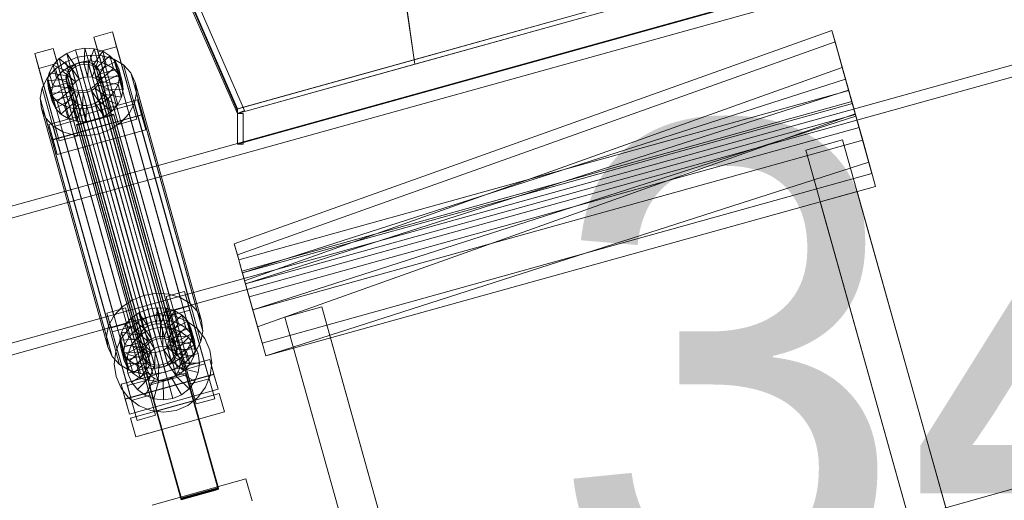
# Model space of a CAD drawing. Header units: millimetres. Extents: x -1970 to 61924, y -58230 to 6847.
# Tile 440 of 656: x 2798 to 3312, y 853 to 1104. Entities that reach past the tile are written whole.
import ezdxf

# ---------------------------------------------------------------- set-up
doc = ezdxf.new("R2010")
doc.units = ezdxf.units.MM
for name, color, linetype, lineweight in [('COTAS_O', 1, 'Continuous', 0), ('COTAS_P', 1, 'Continuous', 0), ('lateral_C01', 7, 'Continuous', 0), ('lateral_tolva-C01', 7, 'Continuous', 0)]:
    doc.layers.add(name, color=color, linetype=linetype, lineweight=lineweight)
doc.dimstyles.new('R19_100', dxfattribs={"dimtxt": 250, "dimasz": 150, "dimexe": 150, "dimexo": 80, "dimgap": 100, "dimtad": 1, "dimtih": 1, "dimtoh": 1, "dimdsep": 46, "dimcen": 0.09, "dimadec": 0, "dimazin": 0, "dimtfac": 1, "dimtdec": 4, "dimtofl": 0, "dimtmove": 0, "dimatfit": 3, "dimfxl": 1, "dimtolj": 1, "dimtzin": 0, "dimarcsym": 0})

# ---------------------------------------------------------------- blocks, each defined once
blk = doc.blocks.new('DIM_R26_1')
at = {"layer": 'COTAS_P'}
for p, q in [((807.35, 1106.67), (9950.73, 3666.67)), ((9950.73, 3666.67), (9794.15, 3669.56)), ((9950.73, 3666.67), (9818.41, 3582.9)), ((10193.38, 2800), (9950.73, 3666.67)), ((807.35, 1106.67), (939.66, 1190.45)), ((1050, 240), (807.35, 1106.67)), ((807.35, 1106.67), (963.92, 1103.78))]:
    blk.add_line(p, q, dxfattribs=at)
blk.add_text('9495 P', height=250, rotation=15.6414, dxfattribs=at).set_placement((5352.08, 2482.97))
blk = doc.blocks.new('DIM_R26_17')
at = {"layer": 'COTAS_O'}
for p, q in [((1349.2, 1600), (1349.2, 700)), ((4799.2, 1600), (4799.2, 700)), ((1349.2, 700), (1499.2, 745)), ((4799.2, 700), (4649.2, 745)), ((1349.2, 700), (4799.2, 700)), ((1349.2, 700), (1499.2, 655)), ((4799.2, 700), (4649.2, 655))]:
    blk.add_line(p, q, dxfattribs=at)
blk.add_text('3450 O', height=250, dxfattribs=at).set_placement((3074.2, 800))

msp = doc.modelspace()

# ---------------------------------------------------------------- linework, layer by layer
at = {"layer": 'lateral_C01'}
for p, q in [((3790.259, 1283.507), (2846.1, 1020.894)), ((2847.707, 1015.113), (3791.867, 1277.726)), ((2864.544, 954.582), (3808.703, 1217.195)), ((3810.311, 1211.415), (2866.152, 948.801)), ((2836.955, 1094.641), (2846.585, 1097.337)), ((2839.107, 1086.905), (2836.955, 1094.641)), ((2836.955, 1094.641), (2847.588, 1056.787)), ((2846.585, 1097.337), (2848.737, 1089.601)), ((2857.217, 1059.483), (2846.585, 1097.337)), ((3221.723, 1097.983), (2910.172, 986.763)), ((3230.462, 1066.767), (3221.723, 1097.983)), ((3221.723, 1097.983), (3223.34, 1092.205)), ((2806.14, 1086.013), (2815.77, 1088.71)), ((2815.77, 1088.71), (2817.922, 1080.973)), ((2826.402, 1050.855), (2815.77, 1088.71)), ((2827.402, 1087.968), (2832.281, 1088.784)), ((2831.928, 1080.468), (2832.281, 1088.784)), ((2832.281, 1088.784), (2837.114, 1088.522)), ((2832.281, 1088.784), (2834.125, 1082.152)), ((2834.218, 1080.344), (2837.114, 1088.522)), ((2837.114, 1088.522), (2841.572, 1087.202)), ((2837.114, 1088.522), (2838.959, 1081.891)), ((2848.737, 1089.601), (2839.107, 1086.905)), ((2848.737, 1089.601), (2859.369, 1051.747)), ((3223.34, 1092.205), (2911.79, 980.985)), ((3232.08, 1060.99), (3223.34, 1092.205)), ((3223.34, 1092.205), (3227.115, 1078.723)), ((2808.292, 1078.277), (2806.14, 1086.013)), ((2806.14, 1086.013), (2816.773, 1048.159)), ((2815.697, 1079.957), (2818.818, 1083.399)), ((2818.818, 1083.399), (2822.81, 1086.132)), ((2825.551, 1077.918), (2818.818, 1083.399)), ((2818.818, 1083.399), (2820.662, 1076.768)), ((2822.305, 1081.719), (2828.444, 1084.174)), ((2822.81, 1086.132), (2827.402, 1087.968)), ((2827.442, 1079.212), (2822.81, 1086.132)), ((2822.81, 1086.132), (2824.655, 1079.501)), ((2829.617, 1080.082), (2827.402, 1087.968)), ((2827.402, 1087.968), (2829.247, 1081.337)), ((2828.444, 1084.174), (2834.966, 1085.264)), ((2828.444, 1084.174), (2863.027, 959.839)), ((2834.966, 1085.264), (2841.427, 1084.914)), ((2834.966, 1085.264), (2869.549, 960.929)), ((2836.33, 1079.719), (2841.572, 1087.202)), ((2838.12, 1078.635), (2845.352, 1084.913)), ((2849.74, 1049.05), (2839.107, 1086.905)), ((2841.427, 1084.914), (2847.387, 1083.149)), ((2841.427, 1084.914), (2876.01, 960.58)), ((2841.572, 1087.202), (2845.352, 1084.913)), ((2841.572, 1087.202), (2843.417, 1080.571)), ((2845.352, 1084.913), (2848.195, 1081.811)), ((2845.352, 1084.913), (2847.196, 1078.281)), ((2847.387, 1083.149), (2852.439, 1080.089)), ((2847.387, 1083.149), (2881.97, 958.815)), ((2817.922, 1080.973), (2808.292, 1078.277)), ((2818.925, 1040.423), (2808.292, 1078.277)), ((2812.796, 1073.464), (2816.968, 1078.066)), ((2813.661, 1076.04), (2815.697, 1079.957)), ((2824.073, 1076.287), (2815.697, 1079.957)), ((2815.697, 1079.957), (2817.542, 1073.326)), ((2816.968, 1078.066), (2822.305, 1081.719)), ((2816.968, 1078.066), (2851.551, 953.731)), ((2817.922, 1080.973), (2828.554, 1043.119)), ((2824.655, 1079.501), (2820.662, 1076.768)), ((2822.305, 1081.719), (2856.888, 957.384)), ((2823.766, 1077.392), (2825.244, 1079.023)), ((2825.551, 1077.918), (2824.073, 1076.287)), ((2829.247, 1081.337), (2824.655, 1079.501)), ((2824.655, 1079.501), (2829.287, 1072.581)), ((2825.244, 1079.023), (2827.135, 1080.317)), ((2825.244, 1079.023), (2865.36, 934.795)), ((2827.442, 1079.212), (2825.551, 1077.918)), ((2827.395, 1071.287), (2825.551, 1077.918)), ((2827.135, 1080.317), (2829.31, 1081.187)), ((2827.135, 1080.317), (2867.251, 936.089)), ((2829.617, 1080.082), (2827.442, 1079.212)), ((2829.287, 1072.581), (2827.442, 1079.212)), ((2834.125, 1082.152), (2829.247, 1081.337)), ((2829.247, 1081.337), (2831.462, 1073.451)), ((2829.31, 1081.187), (2831.621, 1081.573)), ((2829.31, 1081.187), (2869.426, 936.959)), ((2831.928, 1080.468), (2829.617, 1080.082)), ((2831.462, 1073.451), (2829.617, 1080.082)), ((2831.621, 1081.573), (2833.91, 1081.45)), ((2831.621, 1081.573), (2871.737, 937.345)), ((2834.218, 1080.344), (2831.928, 1080.468)), ((2833.773, 1073.837), (2831.928, 1080.468)), ((2834.125, 1082.152), (2833.773, 1073.837)), ((2833.91, 1081.45), (2836.022, 1080.824)), ((2833.91, 1081.45), (2874.027, 937.221)), ((2838.959, 1081.891), (2834.125, 1082.152)), ((2836.33, 1079.719), (2834.218, 1080.344)), ((2836.062, 1073.713), (2834.218, 1080.344)), ((2836.022, 1080.824), (2837.812, 1079.74)), ((2836.022, 1080.824), (2876.138, 936.596)), ((2838.959, 1081.891), (2836.062, 1073.713)), ((2838.12, 1078.635), (2836.33, 1079.719)), ((2838.174, 1073.088), (2836.33, 1079.719)), ((2837.812, 1079.74), (2839.159, 1078.27)), ((2837.812, 1079.74), (2877.929, 935.511)), ((2839.466, 1077.165), (2838.12, 1078.635)), ((2839.964, 1072.003), (2838.12, 1078.635)), ((2843.417, 1080.571), (2838.174, 1073.088)), ((2843.417, 1080.571), (2838.959, 1081.891)), ((2839.159, 1078.27), (2839.97, 1076.516)), ((2839.159, 1078.27), (2879.275, 934.042)), ((2839.466, 1077.165), (2848.195, 1081.811)), ((2847.196, 1078.281), (2839.964, 1072.003)), ((2849.907, 1078.107), (2840.278, 1075.411)), ((2847.196, 1078.281), (2843.417, 1080.571)), ((2850.039, 1075.179), (2847.196, 1078.281)), ((2848.195, 1081.811), (2849.907, 1078.107)), ((2848.195, 1081.811), (2850.039, 1075.179)), ((2851.752, 1071.476), (2849.907, 1078.107)), ((2849.907, 1078.107), (2850.373, 1074.054)), ((2852.439, 1080.089), (2856.24, 1075.942)), ((2852.439, 1080.089), (2887.022, 955.754)), ((3227.115, 1078.723), (2915.564, 967.503)), ((3235.855, 1047.508), (3227.115, 1078.723)), ((3227.115, 1078.723), (3233.855, 1054.649)), ((2810.074, 1068.228), (2812.796, 1073.464)), ((2812.796, 1073.464), (2847.379, 949.13)), ((2812.849, 1071.914), (2813.661, 1076.04)), ((2823.109, 1074.432), (2813.661, 1076.04)), ((2813.661, 1076.04), (2815.506, 1069.409)), ((2817.542, 1073.326), (2815.506, 1069.409)), ((2820.662, 1076.768), (2817.542, 1073.326)), ((2817.542, 1073.326), (2825.917, 1069.656)), ((2820.662, 1076.768), (2827.395, 1071.287)), ((2822.416, 1073.583), (2822.801, 1075.537)), ((2822.637, 1071.663), (2822.416, 1073.583)), ((2822.416, 1073.583), (2862.533, 929.354)), ((2823.109, 1074.432), (2822.724, 1072.477)), ((2822.801, 1075.537), (2823.766, 1077.392)), ((2822.801, 1075.537), (2862.917, 931.309)), ((2824.073, 1076.287), (2823.109, 1074.432)), ((2824.953, 1067.8), (2823.109, 1074.432)), ((2823.766, 1077.392), (2863.882, 933.164)), ((2825.917, 1069.656), (2824.073, 1076.287)), ((2829.287, 1072.581), (2831.462, 1073.451)), ((2831.462, 1073.451), (2833.773, 1073.837)), ((2833.773, 1073.837), (2836.062, 1073.713)), ((2836.062, 1073.713), (2838.174, 1073.088)), ((2838.174, 1073.088), (2839.964, 1072.003)), ((2840.278, 1075.411), (2839.466, 1077.165)), ((2841.311, 1070.534), (2839.466, 1077.165)), ((2840.191, 1074.596), (2839.806, 1072.642)), ((2839.97, 1076.516), (2840.191, 1074.596)), ((2880.087, 932.288), (2839.97, 1076.516)), ((2840.113, 1071.537), (2840.498, 1073.491)), ((2840.191, 1074.596), (2880.307, 930.368)), ((2840.278, 1075.411), (2842.122, 1068.78)), ((2840.498, 1073.491), (2840.278, 1075.411)), ((2840.498, 1073.491), (2850.373, 1074.054)), ((2842.343, 1066.86), (2840.498, 1073.491)), ((2850.039, 1075.179), (2841.311, 1070.534)), ((2850.373, 1074.054), (2849.56, 1069.929)), ((2851.752, 1071.476), (2850.039, 1075.179)), ((2850.373, 1074.054), (2852.218, 1067.423)), ((2856.24, 1075.942), (2858.53, 1070.991)), ((2856.24, 1075.942), (2890.823, 951.607)), ((2808.988, 1062.712), (2810.074, 1068.228)), ((2810.074, 1068.228), (2844.658, 943.893)), ((2822.724, 1072.477), (2812.849, 1071.914)), ((2812.849, 1071.914), (2814.693, 1065.283)), ((2813.315, 1067.862), (2812.849, 1071.914)), ((2822.944, 1070.558), (2813.315, 1067.862)), ((2813.315, 1067.862), (2815.159, 1061.23)), ((2815.027, 1064.158), (2813.315, 1067.862)), ((2815.506, 1069.409), (2814.693, 1065.283)), ((2823.756, 1068.803), (2815.027, 1064.158)), ((2815.506, 1069.409), (2824.953, 1067.8)), ((2823.448, 1069.909), (2822.637, 1071.663)), ((2822.637, 1071.663), (2862.753, 927.435)), ((2824.568, 1065.846), (2822.724, 1072.477)), ((2822.724, 1072.477), (2822.944, 1070.558)), ((2824.789, 1063.927), (2822.944, 1070.558)), ((2822.944, 1070.558), (2823.756, 1068.803)), ((2824.795, 1068.439), (2823.448, 1069.909)), ((2823.448, 1069.909), (2863.564, 925.68)), ((2825.6, 1062.172), (2823.756, 1068.803)), ((2823.756, 1068.803), (2825.102, 1067.334)), ((2824.568, 1065.846), (2824.953, 1067.8)), ((2826.585, 1067.355), (2824.795, 1068.439)), ((2824.795, 1068.439), (2864.911, 924.211)), ((2824.953, 1067.8), (2825.917, 1069.656)), ((2825.917, 1069.656), (2827.395, 1071.287)), ((2827.395, 1071.287), (2829.287, 1072.581)), ((2835.472, 1067.862), (2833.297, 1066.992)), ((2837.363, 1069.156), (2835.472, 1067.862)), ((2835.472, 1067.862), (2875.589, 923.633)), ((2835.78, 1066.756), (2837.671, 1068.051)), ((2838.842, 1070.786), (2837.363, 1069.156)), ((2837.363, 1069.156), (2877.48, 924.928)), ((2837.671, 1068.051), (2839.149, 1069.681)), ((2837.671, 1068.051), (2844.404, 1062.569)), ((2839.515, 1061.42), (2837.671, 1068.051)), ((2839.806, 1072.642), (2838.842, 1070.786)), ((2838.842, 1070.786), (2878.958, 926.558)), ((2839.149, 1069.681), (2840.113, 1071.537)), ((2839.149, 1069.681), (2847.525, 1066.011)), ((2840.993, 1063.05), (2839.149, 1069.681)), ((2839.806, 1072.642), (2879.922, 928.414)), ((2839.964, 1072.003), (2841.311, 1070.534)), ((2840.113, 1071.537), (2849.56, 1069.929)), ((2841.958, 1064.906), (2840.113, 1071.537)), ((2841.311, 1070.534), (2842.122, 1068.78)), ((2842.122, 1068.78), (2851.752, 1071.476)), ((2842.122, 1068.78), (2842.343, 1066.86)), ((2849.56, 1069.929), (2847.525, 1066.011)), ((2849.56, 1069.929), (2851.405, 1063.297)), ((2852.218, 1067.423), (2851.752, 1071.476)), ((2858.53, 1070.991), (2859.152, 1065.573)), ((2893.113, 946.656), (2858.53, 1070.991)), ((2914.419, 971.594), (3228.815, 1072.653)), ((3228.815, 1072.653), (3232.35, 1060.025)), ((3230.432, 1066.875), (3228.815, 1072.653)), ((2809.611, 1057.294), (2808.988, 1062.712)), ((2808.988, 1062.712), (2843.571, 938.378)), ((2814.693, 1065.283), (2824.568, 1065.846)), ((2814.693, 1065.283), (2815.159, 1061.23)), ((2815.027, 1064.158), (2816.872, 1057.527)), ((2817.87, 1061.056), (2815.027, 1064.158)), ((2815.159, 1061.23), (2824.789, 1063.927)), ((2825.102, 1067.334), (2817.87, 1061.056)), ((2826.892, 1066.25), (2821.65, 1058.767)), ((2824.789, 1063.927), (2824.568, 1065.846)), ((2825.6, 1062.172), (2824.789, 1063.927)), ((2826.947, 1060.703), (2825.102, 1067.334)), ((2825.102, 1067.334), (2826.892, 1066.25)), ((2829.004, 1065.624), (2826.108, 1057.446)), ((2828.697, 1066.729), (2826.585, 1067.355)), ((2826.585, 1067.355), (2866.701, 923.127)), ((2828.737, 1059.618), (2826.892, 1066.25)), ((2826.892, 1066.25), (2829.004, 1065.624)), ((2830.986, 1066.606), (2828.697, 1066.729)), ((2828.697, 1066.729), (2868.813, 922.501)), ((2830.849, 1058.993), (2829.004, 1065.624)), ((2829.004, 1065.624), (2831.294, 1065.5)), ((2831.294, 1065.5), (2830.941, 1057.185)), ((2833.297, 1066.992), (2830.986, 1066.606)), ((2830.986, 1066.606), (2871.103, 922.377)), ((2831.294, 1065.5), (2833.605, 1065.887)), ((2833.138, 1058.869), (2831.294, 1065.5)), ((2833.297, 1066.992), (2873.414, 922.763)), ((2833.605, 1065.887), (2835.78, 1066.756)), ((2833.605, 1065.887), (2835.82, 1058)), ((2835.449, 1059.255), (2833.605, 1065.887)), ((2835.78, 1066.756), (2840.412, 1059.837)), ((2837.624, 1060.125), (2835.78, 1066.756)), ((2840.993, 1063.05), (2839.515, 1061.42)), ((2844.404, 1062.569), (2840.412, 1059.837)), ((2841.958, 1064.906), (2840.993, 1063.05)), ((2849.369, 1059.38), (2840.993, 1063.05)), ((2842.343, 1066.86), (2841.958, 1064.906)), ((2851.405, 1063.297), (2841.958, 1064.906)), ((2852.218, 1067.423), (2842.343, 1066.86)), ((2847.525, 1066.011), (2844.404, 1062.569)), ((2844.404, 1062.569), (2846.248, 1055.938)), ((2847.525, 1066.011), (2849.369, 1059.38)), ((2849.369, 1059.38), (2851.405, 1063.297)), ((2851.405, 1063.297), (2852.218, 1067.423)), ((2859.152, 1065.573), (2858.066, 1060.058)), ((2859.152, 1065.573), (2893.735, 941.238)), ((2912.531, 978.336), (3230.462, 1066.767)), ((2916.037, 965.816), (3230.432, 1066.875)), ((3230.432, 1066.875), (3233.968, 1054.247)), ((3234.207, 1053.393), (3230.432, 1066.875)), ((3232.08, 1060.99), (3230.462, 1066.767)), ((2813.441, 1048.928), (2859.663, 1061.869)), ((2815.159, 1061.23), (2816.872, 1057.527)), ((2816.872, 1057.527), (2825.6, 1062.172)), ((2816.872, 1057.527), (2819.715, 1054.425)), ((2817.87, 1061.056), (2819.715, 1054.425)), ((2821.65, 1058.767), (2817.87, 1061.056)), ((2819.715, 1054.425), (2826.947, 1060.703)), ((2821.65, 1058.767), (2823.494, 1052.135)), ((2826.108, 1057.446), (2821.65, 1058.767)), ((2823.494, 1052.135), (2828.737, 1059.618)), ((2826.947, 1060.703), (2825.6, 1062.172)), ((2826.108, 1057.446), (2827.952, 1050.815)), ((2830.941, 1057.185), (2826.108, 1057.446)), ((2828.737, 1059.618), (2826.947, 1060.703)), ((2827.952, 1050.815), (2830.849, 1058.993)), ((2830.849, 1058.993), (2828.737, 1059.618)), ((2833.138, 1058.869), (2830.849, 1058.993)), ((2835.82, 1058), (2830.941, 1057.185)), ((2832.785, 1050.554), (2833.138, 1058.869)), ((2835.449, 1059.255), (2833.138, 1058.869)), ((2837.624, 1060.125), (2835.449, 1059.255)), ((2837.664, 1051.369), (2835.449, 1059.255)), ((2840.412, 1059.837), (2835.82, 1058)), ((2835.82, 1058), (2837.664, 1051.369)), ((2839.515, 1061.42), (2837.624, 1060.125)), ((2842.256, 1053.205), (2837.624, 1060.125)), ((2846.248, 1055.938), (2839.515, 1061.42)), ((2840.412, 1059.837), (2842.256, 1053.205)), ((2846.248, 1055.938), (2849.369, 1059.38)), ((2857.217, 1059.483), (2847.588, 1056.787)), ((2858.066, 1060.058), (2855.344, 1054.821)), ((2859.369, 1051.747), (2857.217, 1059.483)), ((2858.066, 1060.058), (2892.649, 935.723)), ((2859.663, 1061.869), (2861.815, 1054.133)), ((2861.878, 1053.983), (2859.663, 1061.869)), ((2914.149, 972.559), (3232.08, 1060.99)), ((3232.35, 1060.025), (2914.419, 971.594)), ((3235.855, 1047.508), (3232.08, 1060.99)), ((3232.35, 1060.025), (3233.968, 1054.247)), ((2811.9, 1052.343), (2809.611, 1057.294)), ((2809.611, 1057.294), (2844.194, 932.96)), ((2815.701, 1048.196), (2811.9, 1052.343)), ((2811.9, 1052.343), (2846.484, 928.009)), ((2861.815, 1054.133), (2815.593, 1041.191)), ((2861.878, 1053.983), (2815.656, 1041.041)), ((2819.715, 1054.425), (2823.494, 1052.135)), ((2827.964, 1048.956), (2847.223, 1054.349)), ((2847.292, 1054.104), (2828.033, 1048.711)), ((2830.941, 1057.185), (2832.785, 1050.554)), ((2837.664, 1051.369), (2842.256, 1053.205)), ((2842.256, 1053.205), (2846.248, 1055.938)), ((2847.223, 1054.349), (2847.292, 1054.104)), ((2901.855, 859.238), (2847.223, 1054.349)), ((2847.292, 1054.104), (2901.923, 858.993)), ((2847.588, 1056.787), (2849.74, 1049.05)), ((2855.344, 1054.821), (2851.173, 1050.219)), ((2855.344, 1054.821), (2889.927, 930.486)), ((2861.815, 1054.133), (2864.03, 1046.246)), ((2864.03, 1046.246), (2861.878, 1053.983)), ((3233.968, 1054.247), (2916.037, 965.816)), ((2919.811, 952.334), (3234.207, 1053.393)), ((2922.305, 943.429), (3233.855, 1054.649)), ((3233.855, 1054.649), (3242.595, 1023.434)), ((3233.968, 1054.247), (3237.743, 1040.765)), ((3234.207, 1053.393), (3237.743, 1040.765)), ((3240.947, 1029.319), (3234.207, 1053.393)), ((2815.593, 1041.191), (2813.441, 1048.928)), ((2813.441, 1048.928), (2815.656, 1041.041)), ((2820.753, 1045.136), (2815.701, 1048.196)), ((2815.701, 1048.196), (2850.284, 923.862)), ((2826.402, 1050.855), (2816.773, 1048.159)), ((2816.773, 1048.159), (2818.925, 1040.423)), ((2823.494, 1052.135), (2827.952, 1050.815)), ((2828.554, 1043.119), (2826.402, 1050.855)), ((2827.952, 1050.815), (2832.785, 1050.554)), ((2828.033, 1048.711), (2827.964, 1048.956)), ((2882.595, 853.846), (2827.964, 1048.956)), ((2882.664, 853.6), (2828.033, 1048.711)), ((2832.785, 1050.554), (2837.664, 1051.369)), ((2851.173, 1050.219), (2845.836, 1046.566)), ((2849.74, 1049.05), (2859.369, 1051.747)), ((2851.173, 1050.219), (2885.756, 925.884)), ((2917.923, 959.077), (3235.855, 1047.508)), ((3242.595, 1023.434), (3235.855, 1047.508)), ((2817.808, 1033.305), (2864.03, 1046.246)), ((2818.925, 1040.423), (2828.554, 1043.119)), ((2826.713, 1043.371), (2820.753, 1045.136)), ((2820.753, 1045.136), (2855.336, 920.801)), ((2833.174, 1043.021), (2826.713, 1043.371)), ((2826.713, 1043.371), (2861.296, 919.036)), ((2839.697, 1044.111), (2833.174, 1043.021)), ((2833.174, 1043.021), (2867.757, 918.687)), ((2845.836, 1046.566), (2839.697, 1044.111)), ((2839.697, 1044.111), (2874.28, 919.777)), ((2845.836, 1046.566), (2880.419, 922.232)), ((2817.808, 1033.305), (2815.593, 1041.191)), ((2815.656, 1041.041), (2817.808, 1033.305)), ((3237.743, 1040.765), (2919.811, 952.334)), ((3208.029, 1035.623), (3227.288, 1041.015)), ((3347.084, 613.148), (3227.288, 1041.015)), ((3237.743, 1040.765), (3244.483, 1016.691)), ((3208.029, 1035.623), (3327.825, 607.756)), ((3240.947, 1029.319), (2926.552, 928.26)), ((3244.483, 1016.691), (3240.947, 1029.319)), ((3242.595, 1023.434), (2924.664, 935.003)), ((2846.1, 1020.894), (1901.94, 758.281)), ((2864.544, 954.582), (2846.1, 1020.894)), ((2846.1, 1020.894), (2847.707, 1015.113)), ((2926.552, 928.26), (3244.483, 1016.691)), ((1903.548, 752.5), (2847.707, 1015.113)), ((2847.707, 1015.113), (2866.152, 948.801)), ((3215.58, 1008.652), (3234.839, 1014.044)), ((3347.084, 613.148), (3234.839, 1014.044)), ((3215.58, 1008.652), (3327.825, 607.756)), ((2910.172, 986.763), (2912.531, 978.336)), ((2911.79, 980.985), (2910.172, 986.763)), ((2594.793, 656.94), (3750.355, 980.479)), ((2911.79, 980.985), (2914.149, 972.559)), ((2915.564, 967.503), (2911.79, 980.985)), ((2912.531, 978.336), (2914.149, 972.559)), ((2914.149, 972.559), (2917.923, 959.077)), ((2914.419, 971.594), (2916.037, 965.816)), ((2915.564, 967.503), (2917.923, 959.077)), ((2922.305, 943.429), (2915.564, 967.503)), ((2916.037, 965.816), (2919.811, 952.334)), ((2869.549, 960.929), (2863.027, 959.839)), ((2876.01, 960.58), (2869.549, 960.929)), ((2874.612, 959.254), (2884.242, 961.951)), ((2881.97, 958.815), (2876.01, 960.58)), ((2884.242, 961.951), (2886.394, 954.214)), ((2894.875, 924.096), (2884.242, 961.951)), ((2856.888, 957.384), (2851.551, 953.731)), ((2863.027, 959.839), (2856.888, 957.384)), ((2876.764, 951.518), (2874.612, 959.254)), ((2874.612, 959.254), (2885.245, 921.4)), ((2887.022, 955.754), (2881.97, 958.815)), ((2890.823, 951.607), (2887.022, 955.754)), ((2917.923, 959.077), (2924.664, 935.003)), ((1920.384, 691.969), (2864.544, 954.582)), ((2843.797, 950.627), (2853.427, 953.323)), ((2845.949, 942.89), (2843.797, 950.627)), ((2843.797, 950.627), (2854.43, 912.772)), ((2851.551, 953.731), (2847.379, 949.13)), ((2853.427, 953.323), (2855.579, 945.587)), ((2864.06, 915.469), (2853.427, 953.323)), ((2856.475, 948.013), (2860.467, 950.745)), ((2860.467, 950.745), (2865.059, 952.582)), ((2865.099, 943.825), (2860.467, 950.745)), ((2860.467, 950.745), (2862.312, 944.114)), ((2865.059, 952.582), (2869.938, 953.397)), ((2867.274, 944.695), (2865.059, 952.582)), ((2865.059, 952.582), (2866.904, 945.95)), ((2866.152, 948.801), (2872.716, 949.74)), ((2869.585, 945.081), (2869.938, 953.397)), ((2869.938, 953.397), (2874.771, 953.135)), ((2869.938, 953.397), (2871.783, 946.766)), ((2871.875, 944.958), (2874.771, 953.135)), ((2872.716, 949.74), (2879.299, 948.949)), ((2873.987, 944.332), (2879.229, 951.815)), ((2874.771, 953.135), (2879.229, 951.815)), ((2874.771, 953.135), (2876.616, 946.504)), ((2886.394, 954.214), (2876.764, 951.518)), ((2887.397, 913.664), (2876.764, 951.518)), ((2877.391, 949.456), (2887.021, 952.152)), ((2879.229, 951.815), (2883.009, 949.526)), ((2879.229, 951.815), (2881.074, 945.184)), ((2886.394, 954.214), (2897.026, 916.36)), ((2899.963, 905.93), (2887.021, 952.152)), ((2893.113, 946.656), (2890.823, 951.607)), ((2919.811, 952.334), (2926.552, 928.26)), ((2936.466, 948.484), (2955.725, 953.877)), ((3072.638, 536.308), (2955.725, 953.877)), ((2866.152, 948.801), (1921.992, 686.188)), ((2847.379, 949.13), (2844.658, 943.893)), ((2855.579, 945.587), (2845.949, 942.89)), ((2851.319, 940.653), (2853.354, 944.571)), ((2853.354, 944.571), (2856.475, 948.013)), ((2861.73, 940.901), (2853.354, 944.571)), ((2853.354, 944.571), (2855.199, 937.939)), ((2854.84, 942.1), (2860.055, 946.196)), ((2855.579, 945.587), (2866.211, 907.732)), ((2863.208, 942.531), (2856.475, 948.013)), ((2856.475, 948.013), (2858.319, 941.382)), ((2860.055, 946.196), (2866.152, 948.801)), ((2866.904, 945.95), (2862.312, 944.114)), ((2867.274, 944.695), (2865.099, 943.825)), ((2871.783, 946.766), (2866.904, 945.95)), ((2866.904, 945.95), (2869.119, 938.064)), ((2869.585, 945.081), (2867.274, 944.695)), ((2869.119, 938.064), (2867.274, 944.695)), ((2871.875, 944.958), (2869.585, 945.081)), ((2871.43, 938.45), (2869.585, 945.081)), ((2871.783, 946.766), (2871.43, 938.45)), ((2876.616, 946.504), (2871.783, 946.766)), ((2873.987, 944.332), (2871.875, 944.958)), ((2873.719, 938.326), (2871.875, 944.958)), ((2876.616, 946.504), (2873.719, 938.326)), ((2875.777, 943.248), (2883.009, 949.526)), ((2881.074, 945.184), (2875.831, 937.701)), ((2881.074, 945.184), (2876.616, 946.504)), ((2877.123, 941.778), (2885.852, 946.424)), ((2877.391, 949.456), (2890.333, 903.234)), ((2879.299, 948.949), (2885.453, 946.48)), ((2884.853, 942.895), (2881.074, 945.184)), ((2883.009, 949.526), (2885.852, 946.424)), ((2883.009, 949.526), (2884.853, 942.895)), ((2885.453, 946.48), (2890.758, 942.502)), ((2885.852, 946.424), (2887.564, 942.72)), ((2885.852, 946.424), (2887.696, 939.793)), ((2893.735, 941.238), (2893.113, 946.656)), ((2936.466, 948.484), (3053.379, 530.915)), ((2844.658, 943.893), (2843.571, 938.378)), ((2856.582, 905.036), (2845.949, 942.89)), ((2846.577, 940.828), (2856.206, 943.525)), ((2846.577, 940.828), (2859.518, 894.606)), ((2850.506, 936.528), (2851.319, 940.653)), ((2850.862, 936.795), (2854.84, 942.1)), ((2860.766, 939.045), (2851.319, 940.653)), ((2851.319, 940.653), (2853.163, 934.022)), ((2858.319, 941.382), (2855.199, 937.939)), ((2869.148, 897.302), (2856.206, 943.525)), ((2862.312, 944.114), (2858.319, 941.382)), ((2858.319, 941.382), (2865.053, 935.9)), ((2859.415, 937.626), (2863.316, 940.689)), ((2861.73, 940.901), (2860.766, 939.045)), ((2863.208, 942.531), (2861.73, 940.901)), ((2863.574, 934.269), (2861.73, 940.901)), ((2862.312, 944.114), (2866.944, 937.194)), ((2865.099, 943.825), (2863.208, 942.531)), ((2865.053, 935.9), (2863.208, 942.531)), ((2863.316, 940.689), (2867.877, 942.638)), ((2868.413, 932.085), (2863.316, 940.689)), ((2866.944, 937.194), (2865.099, 943.825)), ((2867.877, 942.638), (2872.787, 943.341)), ((2870.573, 933.009), (2867.877, 942.638)), ((2872.899, 933.341), (2872.787, 943.341)), ((2872.787, 943.341), (2877.712, 942.749)), ((2875.777, 943.248), (2873.987, 944.332)), ((2875.831, 937.701), (2873.987, 944.332)), ((2875.232, 933.061), (2877.712, 942.749)), ((2877.123, 941.778), (2875.777, 943.248)), ((2877.621, 936.617), (2875.777, 943.248)), ((2877.935, 940.024), (2877.123, 941.778)), ((2878.968, 935.147), (2877.123, 941.778)), ((2877.412, 932.186), (2882.315, 940.902)), ((2884.853, 942.895), (2877.621, 936.617)), ((2877.712, 942.749), (2882.315, 940.902)), ((2887.564, 942.72), (2877.935, 940.024)), ((2877.935, 940.024), (2879.779, 933.393)), ((2878.155, 938.104), (2877.935, 940.024)), ((2887.696, 939.793), (2878.968, 935.147)), ((2882.315, 940.902), (2886.284, 937.927)), ((2887.696, 939.793), (2884.853, 942.895)), ((2889.409, 936.089), (2887.564, 942.72)), ((2887.564, 942.72), (2888.03, 938.668)), ((2889.409, 936.089), (2887.696, 939.793)), ((2890.758, 942.502), (2894.853, 937.287)), ((2892.649, 935.723), (2893.735, 941.238)), ((2924.664, 935.003), (2922.305, 943.429)), ((2843.571, 938.378), (2844.194, 932.96)), ((2848.393, 930.641), (2850.862, 936.795)), ((2860.381, 937.091), (2850.506, 936.528)), ((2850.506, 936.528), (2852.35, 929.896)), ((2850.972, 932.475), (2850.506, 936.528)), ((2860.601, 935.171), (2850.972, 932.475)), ((2855.199, 937.939), (2853.163, 934.022)), ((2855.199, 937.939), (2863.574, 934.269)), ((2856.44, 933.657), (2859.415, 937.626)), ((2866.565, 930.634), (2859.415, 937.626)), ((2860.766, 939.045), (2860.381, 937.091)), ((2862.225, 930.46), (2860.381, 937.091)), ((2860.381, 937.091), (2860.601, 935.171)), ((2862.446, 928.54), (2860.601, 935.171)), ((2860.601, 935.171), (2861.413, 933.417)), ((2862.61, 932.414), (2860.766, 939.045)), ((2862.61, 932.414), (2863.574, 934.269)), ((2863.574, 934.269), (2865.053, 935.9)), ((2865.36, 934.795), (2863.882, 933.164)), ((2865.053, 935.9), (2866.944, 937.194)), ((2867.251, 936.089), (2865.36, 934.795)), ((2866.944, 937.194), (2869.119, 938.064)), ((2869.426, 936.959), (2867.251, 936.089)), ((2869.119, 938.064), (2871.43, 938.45)), ((2871.737, 937.345), (2869.426, 936.959)), ((2871.43, 938.45), (2873.719, 938.326)), ((2874.027, 937.221), (2871.737, 937.345)), ((2873.719, 938.326), (2875.831, 937.701)), ((2876.138, 936.596), (2874.027, 937.221)), ((2875.328, 932.664), (2876.806, 934.295)), ((2875.831, 937.701), (2877.621, 936.617)), ((2877.929, 935.511), (2876.138, 936.596)), ((2876.806, 934.295), (2877.77, 936.15)), ((2876.806, 934.295), (2885.182, 930.625)), ((2878.65, 927.663), (2876.806, 934.295)), ((2877.621, 936.617), (2878.968, 935.147)), ((2877.77, 936.15), (2878.155, 938.104)), ((2877.77, 936.15), (2887.218, 934.542)), ((2879.615, 929.519), (2877.77, 936.15)), ((2879.275, 934.042), (2877.929, 935.511)), ((2878.155, 938.104), (2888.03, 938.668)), ((2880, 931.473), (2878.155, 938.104)), ((2878.968, 935.147), (2879.779, 933.393)), ((2879.292, 930.777), (2886.284, 937.927)), ((2879.779, 933.393), (2889.409, 936.089)), ((2887.218, 934.542), (2885.182, 930.625)), ((2886.284, 937.927), (2889.347, 934.026)), ((2888.03, 938.668), (2887.218, 934.542)), ((2887.218, 934.542), (2889.062, 927.911)), ((2888.03, 938.668), (2889.875, 932.036)), ((2889.875, 932.036), (2889.409, 936.089)), ((2889.927, 930.486), (2892.649, 935.723)), ((2894.853, 937.287), (2897.459, 931.19)), ((2941.003, 932.28), (2960.262, 937.672)), ((3072.638, 536.308), (2960.262, 937.672)), ((2844.194, 932.96), (2846.484, 928.009)), ((2847.602, 924.058), (2848.393, 930.641)), ((2850.972, 932.475), (2852.816, 925.844)), ((2852.684, 928.771), (2850.972, 932.475)), ((2853.163, 934.022), (2852.35, 929.896)), ((2852.35, 929.896), (2862.225, 930.46)), ((2852.35, 929.896), (2852.816, 925.844)), ((2861.413, 933.417), (2852.684, 928.771)), ((2853.163, 934.022), (2862.61, 932.414)), ((2854.001, 924.129), (2854.594, 929.054)), ((2854.594, 929.054), (2856.44, 933.657)), ((2864.281, 926.574), (2854.594, 929.054)), ((2862.759, 931.947), (2855.527, 925.669)), ((2865.156, 928.755), (2856.44, 933.657)), ((2864.549, 930.863), (2859.307, 923.38)), ((2863.257, 926.785), (2861.413, 933.417)), ((2861.413, 933.417), (2862.759, 931.947)), ((2862.225, 930.46), (2862.61, 932.414)), ((2862.446, 928.54), (2862.225, 930.46)), ((2862.917, 931.309), (2862.533, 929.354)), ((2862.533, 929.354), (2862.753, 927.435)), ((2864.604, 925.316), (2862.759, 931.947)), ((2862.759, 931.947), (2864.549, 930.863)), ((2863.882, 933.164), (2862.917, 931.309)), ((2866.661, 930.237), (2863.765, 922.06)), ((2866.394, 924.232), (2864.549, 930.863)), ((2864.549, 930.863), (2866.661, 930.237)), ((2865.156, 928.755), (2866.565, 930.634)), ((2866.565, 930.634), (2868.413, 932.085)), ((2868.506, 923.606), (2866.661, 930.237)), ((2866.661, 930.237), (2868.951, 930.114)), ((2868.413, 932.085), (2870.573, 933.009)), ((2868.951, 930.114), (2868.598, 921.798)), ((2868.951, 930.114), (2871.262, 930.5)), ((2870.795, 923.482), (2868.951, 930.114)), ((2870.573, 933.009), (2872.899, 933.341)), ((2871.262, 930.5), (2873.437, 931.37)), ((2871.262, 930.5), (2873.477, 922.614)), ((2873.106, 923.869), (2871.262, 930.5)), ((2872.899, 933.341), (2875.232, 933.061)), ((2873.437, 931.37), (2875.328, 932.664)), ((2873.437, 931.37), (2878.069, 924.45)), ((2875.281, 924.739), (2873.437, 931.37)), ((2875.232, 933.061), (2877.412, 932.186)), ((2875.328, 932.664), (2882.061, 927.182)), ((2877.172, 926.033), (2875.328, 932.664)), ((2877.412, 932.186), (2879.292, 930.777)), ((2879.615, 929.519), (2878.65, 927.663)), ((2880.087, 932.288), (2879.275, 934.042)), ((2879.292, 930.777), (2880.743, 928.929)), ((2880, 931.473), (2879.615, 929.519)), ((2889.062, 927.911), (2879.615, 929.519)), ((2879.779, 933.393), (2880, 931.473)), ((2879.922, 928.414), (2880.307, 930.368)), ((2889.875, 932.036), (2880, 931.473)), ((2880.307, 930.368), (2880.087, 932.288)), ((2880.743, 928.929), (2889.347, 934.026)), ((2891.296, 929.465), (2881.667, 926.769)), ((2885.182, 930.625), (2882.061, 927.182)), ((2885.182, 930.625), (2887.026, 923.993)), ((2885.756, 925.884), (2889.927, 930.486)), ((2889.062, 927.911), (2889.875, 932.036)), ((2889.347, 934.026), (2891.296, 929.465)), ((2891.296, 929.465), (2891.999, 924.555)), ((2897.459, 931.19), (2898.398, 924.626)), ((2941.003, 932.28), (3053.379, 530.915)), ((2846.484, 928.009), (2850.284, 923.862)), ((2848.541, 917.494), (2847.602, 924.058)), ((2851.098, 913.541), (2897.32, 926.482)), ((2852.684, 928.771), (2854.529, 922.14)), ((2855.527, 925.669), (2852.684, 928.771)), ((2852.816, 925.844), (2862.446, 928.54)), ((2852.816, 925.844), (2854.529, 922.14)), ((2864.001, 924.241), (2854.001, 924.129)), ((2854.704, 919.219), (2854.001, 924.129)), ((2854.529, 922.14), (2863.257, 926.785)), ((2855.527, 925.669), (2857.372, 919.038)), ((2859.307, 923.38), (2855.527, 925.669)), ((2857.372, 919.038), (2864.604, 925.316)), ((2861.151, 916.749), (2866.394, 924.232)), ((2863.257, 926.785), (2862.446, 928.54)), ((2862.753, 927.435), (2863.564, 925.68)), ((2864.604, 925.316), (2863.257, 926.785)), ((2863.564, 925.68), (2864.911, 924.211)), ((2864.001, 924.241), (2864.281, 926.574)), ((2864.333, 921.915), (2864.001, 924.241)), ((2864.281, 926.574), (2865.156, 928.755)), ((2866.394, 924.232), (2864.604, 925.316)), ((2864.911, 924.211), (2866.701, 923.127)), ((2868.506, 923.606), (2866.394, 924.232)), ((2875.281, 924.739), (2873.106, 923.869)), ((2878.069, 924.45), (2873.477, 922.614)), ((2877.172, 926.033), (2875.281, 924.739)), ((2879.913, 917.819), (2875.281, 924.739)), ((2875.589, 923.633), (2877.48, 924.928)), ((2878.65, 927.663), (2877.172, 926.033)), ((2883.906, 920.551), (2877.172, 926.033)), ((2877.48, 924.928), (2878.958, 926.558)), ((2882.061, 927.182), (2878.069, 924.45)), ((2878.069, 924.45), (2879.913, 917.819)), ((2887.026, 923.993), (2878.65, 927.663)), ((2878.958, 926.558), (2879.922, 928.414)), ((2880.419, 922.232), (2885.756, 925.884)), ((2880.743, 928.929), (2881.667, 926.769)), ((2881.667, 926.769), (2881.999, 924.443)), ((2881.999, 924.443), (2881.719, 922.11)), ((2881.999, 924.443), (2891.999, 924.555)), ((2882.061, 927.182), (2883.906, 920.551)), ((2883.906, 920.551), (2887.026, 923.993)), ((2894.875, 924.096), (2885.245, 921.4)), ((2887.026, 923.993), (2889.062, 927.911)), ((2891.999, 924.555), (2891.406, 919.63)), ((2897.026, 916.36), (2894.875, 924.096)), ((2897.32, 926.482), (2899.472, 918.746)), ((2899.536, 918.596), (2897.32, 926.482)), ((2898.398, 924.626), (2897.607, 918.043)), ((2850.284, 923.862), (2855.336, 920.801)), ((2854.529, 922.14), (2857.372, 919.038)), ((2864.333, 921.915), (2854.704, 919.219)), ((2856.653, 914.658), (2854.704, 919.219)), ((2855.336, 920.801), (2861.296, 919.036)), ((2865.257, 919.755), (2856.653, 914.658)), ((2857.372, 919.038), (2861.151, 916.749)), ((2859.307, 923.38), (2861.151, 916.749)), ((2863.765, 922.06), (2859.307, 923.38)), ((2861.296, 919.036), (2867.757, 918.687)), ((2863.765, 922.06), (2865.609, 915.428)), ((2868.598, 921.798), (2863.765, 922.06)), ((2865.257, 919.755), (2864.333, 921.915)), ((2866.708, 917.907), (2865.257, 919.755)), ((2865.544, 913.847), (2884.803, 919.24)), ((2865.609, 915.428), (2868.506, 923.606)), ((2866.701, 923.127), (2868.813, 922.501)), ((2867.757, 918.687), (2874.28, 919.777)), ((2870.795, 923.482), (2868.506, 923.606)), ((2873.477, 922.614), (2868.598, 921.798)), ((2868.598, 921.798), (2870.442, 915.167)), ((2868.813, 922.501), (2871.103, 922.377)), ((2870.442, 915.167), (2870.795, 923.482)), ((2873.106, 923.869), (2870.795, 923.482)), ((2871.103, 922.377), (2873.414, 922.763)), ((2875.321, 915.982), (2873.106, 923.869)), ((2873.414, 922.763), (2875.589, 923.633)), ((2873.477, 922.614), (2875.321, 915.982)), ((2874.28, 919.777), (2880.419, 922.232)), ((2880.844, 919.93), (2879.435, 918.05)), ((2879.913, 917.819), (2883.906, 920.551)), ((2881.719, 922.11), (2880.844, 919.93)), ((2880.844, 919.93), (2889.56, 915.027)), ((2881.719, 922.11), (2891.406, 919.63)), ((2884.803, 919.24), (2885.027, 918.44)), ((2901.546, 859.451), (2884.803, 919.24)), ((2885.245, 921.4), (2887.397, 913.664)), ((2891.406, 919.63), (2889.56, 915.027)), ((2851.146, 911.397), (2848.541, 917.494)), ((2899.472, 918.746), (2853.25, 905.804)), ((2899.536, 918.596), (2853.313, 905.654)), ((2864.06, 915.469), (2854.43, 912.772)), ((2859.716, 910.757), (2856.653, 914.658)), ((2866.708, 917.907), (2859.716, 910.757)), ((2861.151, 916.749), (2865.609, 915.428)), ((2868.588, 916.498), (2863.685, 907.782)), ((2866.211, 907.732), (2864.06, 915.469)), ((2865.768, 913.047), (2865.544, 913.847)), ((2882.287, 854.058), (2865.544, 913.847)), ((2865.609, 915.428), (2870.442, 915.167)), ((2885.027, 918.44), (2865.768, 913.047)), ((2868.588, 916.498), (2866.708, 917.907)), ((2870.768, 915.623), (2868.288, 905.936)), ((2870.768, 915.623), (2868.588, 916.498)), ((2870.442, 915.167), (2875.321, 915.982)), ((2873.101, 915.343), (2870.768, 915.623)), ((2875.427, 915.675), (2873.101, 915.343)), ((2873.101, 915.343), (2873.213, 905.343)), ((2875.321, 915.982), (2879.913, 917.819)), ((2877.587, 916.599), (2875.427, 915.675)), ((2875.427, 915.675), (2878.123, 906.046)), ((2879.435, 918.05), (2877.587, 916.599)), ((2877.587, 916.599), (2882.684, 907.995)), ((2879.435, 918.05), (2886.585, 911.058)), ((2885.027, 918.44), (2901.77, 858.652)), ((2889.56, 915.027), (2886.585, 911.058)), ((2887.397, 913.664), (2897.026, 916.36)), ((2897.607, 918.043), (2895.138, 911.889)), ((2899.472, 918.746), (2901.687, 910.86)), ((2901.687, 910.86), (2899.536, 918.596)), ((2853.25, 905.804), (2851.098, 913.541)), ((2851.098, 913.541), (2853.313, 905.654)), ((2855.242, 906.182), (2851.146, 911.397)), ((2854.43, 912.772), (2856.582, 905.036)), ((2855.465, 897.918), (2901.687, 910.86)), ((2856.09, 895.723), (2902.312, 908.665)), ((2863.685, 907.782), (2859.716, 910.757)), ((2882.511, 853.258), (2865.768, 913.047)), ((2886.585, 911.058), (2882.684, 907.995)), ((2895.138, 911.889), (2891.16, 906.584)), ((2905.009, 899.035), (2902.312, 908.665)), ((2855.465, 897.918), (2853.25, 905.804)), ((2853.313, 905.654), (2855.465, 897.918)), ((2860.547, 902.204), (2855.242, 906.182)), ((2856.582, 905.036), (2866.211, 907.732)), ((2868.288, 905.936), (2863.685, 907.782)), ((2873.213, 905.343), (2868.288, 905.936)), ((2888.831, 904.89), (2869.571, 899.498)), ((2878.123, 906.046), (2873.213, 905.343)), ((2882.684, 907.995), (2878.123, 906.046)), ((2891.16, 906.584), (2885.945, 902.489)), ((2888.831, 904.89), (2901.665, 859.053)), ((2890.333, 903.234), (2899.963, 905.93)), ((2858.786, 886.093), (2905.009, 899.035)), ((2866.701, 899.735), (2860.547, 902.204)), ((2873.284, 898.944), (2866.701, 899.735)), ((2882.405, 853.66), (2869.571, 899.498)), ((2879.848, 899.883), (2873.284, 898.944)), ((2885.945, 902.489), (2879.848, 899.883)), ((2856.09, 895.723), (2858.786, 886.093)), ((2859.518, 894.606), (2869.148, 897.302)), ((2867.306, 850.471), (2916.225, 864.168)), ((2919.46, 852.612), (2916.225, 864.168)), ((2901.546, 859.451), (2882.287, 854.058)), ((2901.665, 859.053), (2882.405, 853.66)), ((2882.511, 853.258), (2901.77, 858.652)), ((2901.855, 859.238), (2882.595, 853.846)), ((2882.664, 853.6), (2901.923, 858.993)), ((2901.77, 858.652), (2901.546, 859.451)), ((2901.923, 858.993), (2901.855, 859.238)), ((2882.287, 854.058), (2882.511, 853.258)), ((2882.595, 853.846), (2882.664, 853.6))]:
    msp.add_line(p, q, dxfattribs=at)
at = {"layer": 'lateral_tolva-C01'}
for p, q in [((2674.2, 1602.511), (2911.751, 1057.269)), ((2677.867, 1601.598), (2915.418, 1056.355)), ((2911.751, 1054.757), (2674.2, 1600)), ((3004.001, 1082.797), (2975.866, 1280.214)), ((2975.878, 1280.095), (3004.014, 1082.678)), ((3004.24, 1080.483), (2976.105, 1277.899)), ((2911.525, 1056.953), (2821.255, 1264.145)), ((2821.482, 1261.95), (2911.751, 1054.757)), ((2911.751, 1057.269), (3200.779, 1137.661)), ((3200.779, 1135.149), (2911.751, 1054.757)), ((2911.751, 1038.757), (3200.779, 1119.149)), ((3108.052, 1111.738), (3004.001, 1082.797)), ((3004.24, 1080.483), (3108.29, 1109.424)), ((3004.014, 1082.678), (2911.525, 1056.953)), ((2911.751, 1054.757), (3004.24, 1080.483)), ((3004.24, 1080.483), (3004.001, 1082.797)), ((3004.24, 1080.483), (3004.014, 1082.678)), ((2911.751, 1054.757), (2911.525, 1056.953)), ((2911.751, 1054.757), (2911.751, 1057.269)), ((2911.751, 1054.757), (2915.418, 1056.355)), ((2911.751, 1054.757), (2911.751, 1038.757)), ((2911.751, 1054.757), (2914.751, 1054.757)), ((2914.751, 1054.757), (2914.751, 1038.757)), ((2911.751, 1038.757), (2914.751, 1038.757))]:
    msp.add_line(p, q, dxfattribs=at)

# ---------------------------------------------------------------- dimensions: what is measured, and where the dimension line sits
at = {"layer": 'COTAS_O'}
dim = msp.add_aligned_dim(p1=(1349.2, 1600), p2=(4799.2, 1600), distance=-900, text='<> O', dimstyle='R19_100', dxfattribs=at)
dim.commit()
dim.dimension.update_dxf_attribs({"geometry": 'DIM_R26_17', "text_midpoint": (3074.2, 700)})
at = {"layer": 'COTAS_P'}
dim = msp.add_aligned_dim(p1=(1050, 240), p2=(10193.381, 2800), distance=900, text='<> P', dimstyle='R19_100', dxfattribs=at)
dim.commit()
dim.dimension.update_dxf_attribs({"geometry": 'DIM_R26_1', "text_midpoint": (5379.037, 2386.671)})

doc.saveas('drawing.dxf')
